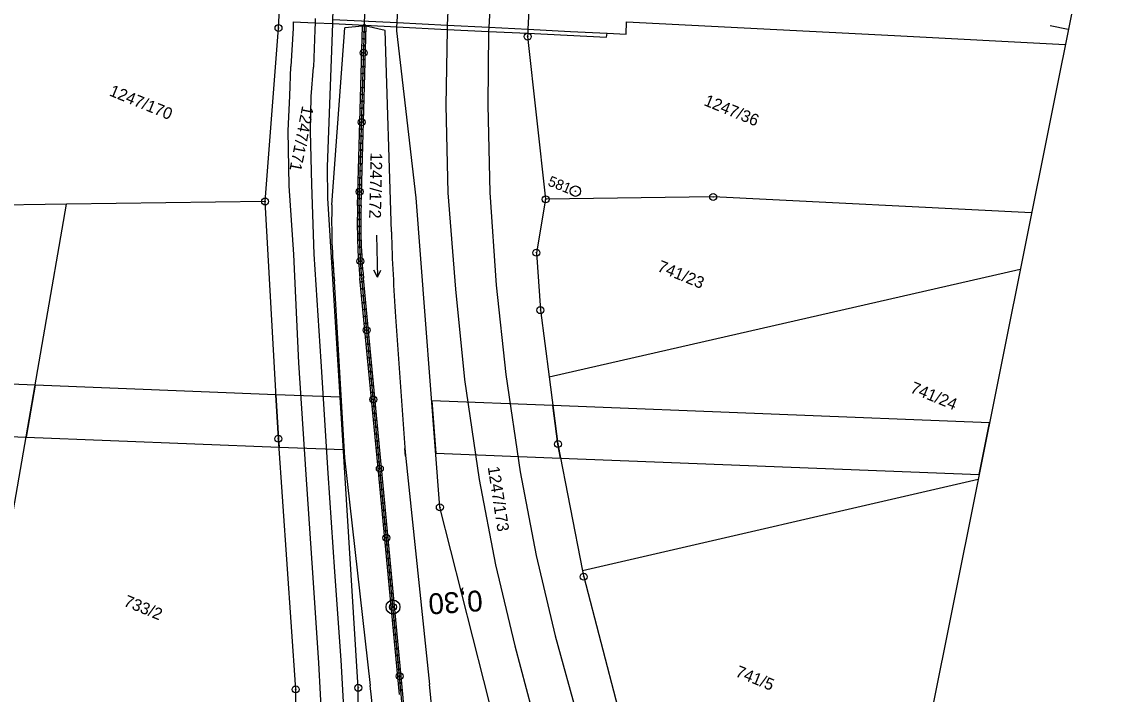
# Model space of a CAD drawing. Extents: x -548552 to -543113, y -1131925 to -1123599.
# Drawn here: x -548270.1 to -548113.9, y -1131608.6 to -1131511.8 of the extents above; entities that cross this region are included whole.
import ezdxf

# ---------------------------------------------------------------- set-up
doc = ezdxf.new("R2010")
doc.units = 0
for name, color, linetype in [('Hranice parcel', 7, 'Continuous'), ('HRANY', 7, 'Continuous'), ('Parcelní čísla', 7, 'Continuous'), ('Profile', 7, 'Continuous'), ('PROFILY NÁVRH', 7, 'Continuous'), ('STANIČENÍ', 7, 'Continuous'), ('Vnitřní kresba', 7, 'Continuous'), ('Věcná břemena k části', 7, 'Continuous'), ('Značky bodu BP', 7, 'Continuous'), ('Značky kultur', 7, 'Continuous')]:
    doc.layers.add(name, color=color, linetype=linetype)

msp = doc.modelspace()

# ---------------------------------------------------------------- linework, layer by layer
at = {"layer": 'Hranice parcel'}
for p, q in [((-548303.01, -1131764.5), (-548263.66, -1131538.1)), ((-548235.09, -1131537.7), (-548263.66, -1131538.1)), ((-548194.21, -1131562.95), (-548126.41, -1131547.46)), ((-548132.48, -1131577.73), (-548189.39, -1131590.86))]:
    msp.add_line(p, q, dxfattribs=at)
for points in [[(-548235.09, -1131537.7), (-548233.15, -1131512.75), (-548233.1, -1131511.72), (-548233.08, -1131511.1), (-548232.51, -1131498.11), (-548232.39, -1131495.12), (-548231.83, -1131482.17), (-548231.8, -1131481.54), (-548231.77, -1131480.98), (-548233.3, -1131461.02)], [(-548230.03, -1131690.42), (-548225.77, -1131661.91), (-548221.73, -1131631.47), (-548221.68, -1131607.69), (-548226.05, -1131537.24), (-548226.12, -1131532.7), (-548225.34, -1131512.11), (-548225.32, -1131511.49), (-548224.82, -1131498.49), (-548224.71, -1131495.5), (-548224.22, -1131482.55), (-548224.2, -1131481.92), (-548223.48, -1131462.99)], [(-548200.46, -1131619.13), (-548209.93, -1131581.71), (-548213.35, -1131537.18), (-548216.13, -1131513.15), (-548216.1, -1131512.58), (-548216.07, -1131511.96), (-548215.43, -1131498.96), (-548215.28, -1131495.96), (-548214.65, -1131483.02), (-548214.62, -1131482.39), (-548214.59, -1131481.78), (-548211.64, -1131465.36)], [(-548192.91, -1131469.12), (-548195.75, -1131482.73), (-548195.78, -1131483.32), (-548195.81, -1131483.95), (-548196.45, -1131496.88), (-548196.6, -1131499.9), (-548197.25, -1131512.91), (-548197.29, -1131513.5), (-548197.31, -1131513.97), (-548194.72, -1131537.39)], [(-548194.72, -1131537.39), (-548196.04, -1131545.08), (-548195.47, -1131553.34), (-548194.21, -1131562.95)], [(-548124.78, -1131539.33), (-548170.6, -1131537.05), (-548194.72, -1131537.39)], [(-548263.66, -1131538.1), (-548276.02, -1131538.26)], [(-548235.3, -1131689.45), (-548235.7, -1131679.19), (-548231.75, -1131651.03), (-548230.49, -1131631.04), (-548230.68, -1131607.92), (-548233.16, -1131571.84), (-548235.09, -1131537.7)], [(-548194.21, -1131562.95), (-548192.94, -1131572.62), (-548189.39, -1131590.86)], [(-548189.39, -1131590.86), (-548189.22, -1131591.71), (-548184.34, -1131610.54), (-548178.32, -1131629.02), (-548177.97, -1131629.89)]]:
    msp.add_lwpolyline(points, dxfattribs=at)
at = {"layer": 'HRANY'}
msp.add_lwpolyline([(-548217.79, -1131513.09), (-548220.54, -1131512.49), (-548221.04, -1131512.47), (-548223.63, -1131512.71)], dxfattribs=at)
at = {"layer": 'Profile'}
for p, q in [((-548113.88, -1131484.96), (-548132.71, -1131578.89)), ((-548119.49, -1131512.94), (-548122.08, -1131512.42)), ((-548132.71, -1131578.89), (-548155.82, -1131694.18))]:
    msp.add_line(p, q, dxfattribs=at)
at = {"layer": 'PROFILY NÁVRH'}
for p, q in [((-548221.77, -1131538.27), (-548221.04, -1131512.47)), ((-548221.27, -1131538.28), (-548220.54, -1131512.49)), ((-548225.46, -1131538.16), (-548223.63, -1131512.71)), ((-548216.91, -1131542.07), (-548217.79, -1131513.09)), ((-548225.34, -1131545.95), (-548223.65, -1131574.61)), ((-548218.83, -1131576.1), (-548221.43, -1131548.77)), ((-548218.33, -1131576.05), (-548220.93, -1131548.73)), ((-548216.3, -1131554.32), (-548214.92, -1131573.78)), ((-548223.65, -1131574.61), (-548219.95, -1131607.34)), ((-548214.92, -1131573.78), (-548211.41, -1131607.22)), ((-548215.73, -1131608.65), (-548218.83, -1131576.1)), ((-548215.24, -1131608.6), (-548218.33, -1131576.05))]:
    msp.add_line(p, q, dxfattribs=at)
msp.add_arc((-547913.41, -1131532.9), 303.64, 181.7314, 184.0456, dxfattribs=at)
for centre, major_axis, ratio, start_param, end_param in [((-548136.56, -1131540.71), (-83.16, -31.55), 0.999997, 5.892001, 6.015371), ((-548136.56, -1131540.71), (-79.71, -30.24), 0.999997, 5.892001, 6.015371), ((-548136.56, -1131540.71), (-79.24, -30.06), 0.999997, 5.892001, 6.015371), ((-548315.03, -1131618.09), (-5.5, 95.53), 0.999954, 4.484651, 4.767411), ((-548315.03, -1131618.09), (-5.99, 104.02), 0.999958, 4.47448, 4.759322), ((-548315.03, -1131618.09), (-5.76, 100.08), 0.999956, 4.479332, 4.749653)]:
    msp.add_ellipse(centre, major_axis=major_axis, ratio=ratio, start_param=start_param, end_param=end_param, dxfattribs=at)
at = {"layer": 'STANIČENÍ'}
for p, q in [((-548220.79, -1131512.48), (-548219.91, -1131481.79)), ((-548221.52, -1131538.28), (-548220.79, -1131512.48)), ((-548218.58, -1131576.07), (-548221.18, -1131548.75)), ((-548214.87, -1131574.33), (-548214.97, -1131573.25)), ((-548215.49, -1131608.62), (-548218.58, -1131576.07))]:
    msp.add_line(p, q, dxfattribs=at)
for centre, radius in [((-548220.78, -1131512.29), 0.1), ((-548220.81, -1131513.29), 0.1), ((-548220.87, -1131515.29), 0.1), ((-548220.84, -1131514.29), 0.1), ((-548220.89, -1131516.3), 0.5), ((-548220.92, -1131517.29), 0.1), ((-548220.89, -1131516.29), 0.1), ((-548220.95, -1131518.29), 0.1), ((-548221.01, -1131520.29), 0.1), ((-548220.98, -1131519.29), 0.1), ((-548221.04, -1131521.29), 0.1), ((-548221.09, -1131523.29), 0.1), ((-548221.07, -1131522.29), 0.1), ((-548221.12, -1131524.29), 0.1), ((-548221.18, -1131526.29), 0.5), ((-548221.18, -1131526.29), 0.1), ((-548221.15, -1131525.29), 0.1), ((-548221.24, -1131528.29), 0.1), ((-548221.21, -1131527.29), 0.1), ((-548221.27, -1131529.29), 0.1), ((-548221.32, -1131531.29), 0.1), ((-548221.3, -1131530.29), 0.1), ((-548221.35, -1131532.29), 0.1), ((-548221.41, -1131534.29), 0.1), ((-548221.38, -1131533.29), 0.1), ((-548221.47, -1131536.29), 0.5), ((-548221.44, -1131535.29), 0.1), ((-548221.5, -1131537.29), 0.1), ((-548221.47, -1131536.29), 0.1), ((-548221.52, -1131538.29), 0.1), ((-548221.56, -1131540.29), 0.1), ((-548221.55, -1131539.29), 0.1), ((-548221.56, -1131541.29), 0.1), ((-548221.54, -1131542.29), 0.1), ((-548221.52, -1131543.28), 0.1), ((-548221.48, -1131544.28), 0.1), ((-548221.44, -1131545.28), 0.1), ((-548221.38, -1131546.28), 0.5), ((-548221.38, -1131546.28), 0.1), ((-548221.3, -1131547.28), 0.1), ((-548221.22, -1131548.28), 0.1), ((-548221.13, -1131549.27), 0.1), ((-548221.03, -1131550.27), 0.1), ((-548220.94, -1131551.26), 0.1), ((-548220.84, -1131552.26), 0.1), ((-548220.75, -1131553.25), 0.1), ((-548220.65, -1131554.25), 0.1), ((-548220.46, -1131556.24), 0.5), ((-548220.56, -1131555.24), 0.1), ((-548220.47, -1131556.24), 0.1), ((-548220.37, -1131557.24), 0.1), ((-548220.28, -1131558.23), 0.1), ((-548220.18, -1131559.23), 0.1), ((-548220.09, -1131560.22), 0.1), ((-548219.99, -1131561.22), 0.1), ((-548219.9, -1131562.21), 0.1), ((-548219.8, -1131563.21), 0.1), ((-548219.71, -1131564.2), 0.1), ((-548219.52, -1131566.2), 0.5), ((-548219.61, -1131565.2), 0.1), ((-548219.52, -1131566.2), 0.1), ((-548219.42, -1131567.19), 0.1), ((-548219.33, -1131568.19), 0.1), ((-548219.23, -1131569.18), 0.1), ((-548219.14, -1131570.18), 0.1), ((-548219.05, -1131571.17), 0.1), ((-548218.95, -1131572.17), 0.1), ((-548218.86, -1131573.16), 0.1), ((-548218.76, -1131574.16), 0.1), ((-548218.67, -1131575.16), 0.1), ((-548218.57, -1131576.15), 0.5), ((-548218.57, -1131576.15), 0.1), ((-548218.48, -1131577.15), 0.1), ((-548218.38, -1131578.14), 0.1), ((-548218.29, -1131579.14), 0.1), ((-548218.19, -1131580.13), 0.1), ((-548218.1, -1131581.13), 0.1), ((-548218, -1131582.12), 0.1), ((-548217.91, -1131583.12), 0.1), ((-548217.82, -1131584.12), 0.1), ((-548217.63, -1131586.11), 0.5), ((-548217.72, -1131585.11), 0.1), ((-548217.63, -1131586.11), 0.1), ((-548217.53, -1131587.1), 0.1), ((-548217.44, -1131588.1), 0.1), ((-548217.34, -1131589.09), 0.1), ((-548217.25, -1131590.09), 0.1), ((-548217.15, -1131591.08), 0.1), ((-548217.06, -1131592.08), 0.1), ((-548216.96, -1131593.08), 0.1), ((-548216.68, -1131596.06), 1), ((-548216.87, -1131594.07), 0.1), ((-548216.77, -1131595.07), 0.1), ((-548216.68, -1131596.06), 0.5), ((-548216.68, -1131596.06), 0.1), ((-548216.58, -1131597.06), 0.1), ((-548216.49, -1131598.05), 0.1), ((-548216.4, -1131599.05), 0.1), ((-548216.3, -1131600.04), 0.1), ((-548216.21, -1131601.04), 0.1), ((-548216.11, -1131602.04), 0.1), ((-548216.02, -1131603.03), 0.1), ((-548215.92, -1131604.03), 0.1), ((-548215.73, -1131606.02), 0.5), ((-548215.83, -1131605.02), 0.1), ((-548215.73, -1131606.02), 0.1), ((-548215.64, -1131607.01), 0.1), ((-548215.54, -1131608.01), 0.1)]:
    msp.add_circle(centre, radius, dxfattribs=at)
for centre, major_axis, ratio, start_param, end_param in [((-548136.56, -1131540.71), (-79.47, -30.15), 0.999997, 5.892001, 6.015371), ((-548315.03, -1131618.09), (-5.75, 99.83), 0.999956, 4.479332, 4.749653)]:
    msp.add_ellipse(centre, major_axis=major_axis, ratio=ratio, start_param=start_param, end_param=end_param, dxfattribs=at)
at = {"layer": 'Vnitřní kresba'}
for p, q in [((-548208.21, -1131499.32), (-548208.87, -1131512.33)), ((-548202.15, -1131499.63), (-548202.87, -1131512.63)), ((-548231.02, -1131511.83), (-548227.89, -1131511.98)), ((-548227.88, -1131511.36), (-548227.89, -1131511.98)), ((-548227.89, -1131511.98), (-548225.34, -1131512.11)), ((-548225.34, -1131512.11), (-548216.1, -1131512.58)), ((-548225.32, -1131511.49), (-548216.07, -1131511.96)), ((-548216.1, -1131512.58), (-548208.9, -1131512.94)), ((-548216.07, -1131511.96), (-548208.87, -1131512.33)), ((-548208.87, -1131512.33), (-548208.9, -1131512.94)), ((-548208.87, -1131512.33), (-548202.87, -1131512.63)), ((-548208.9, -1131512.94), (-548209.05, -1131523.87)), ((-548208.9, -1131512.94), (-548202.91, -1131513.22)), ((-548202.91, -1131513.22), (-548203.02, -1131523.86)), ((-548202.87, -1131512.63), (-548202.91, -1131513.22)), ((-548202.91, -1131513.22), (-548197.29, -1131513.5)), ((-548202.87, -1131512.63), (-548197.25, -1131512.91)), ((-548197.29, -1131513.5), (-548185.95, -1131514.07)), ((-548185.95, -1131514.07), (-548185.87, -1131513.49))]:
    msp.add_line(p, q, dxfattribs=at)
for points in [[(-548231.02, -1131511.83), (-548231.05, -1131512.77), (-548231.36, -1131518.28)], [(-548227.89, -1131511.98), (-548227.93, -1131512.98), (-548228.11, -1131518.37)], [(-548185.87, -1131513.49), (-548183.13, -1131513.62), (-548183.08, -1131511.83)], [(-548183.08, -1131511.83), (-548144.51, -1131513.81), (-548119.92, -1131515.11)], [(-548197.25, -1131512.91), (-548191.15, -1131513.23), (-548185.87, -1131513.49)], [(-548230.23, -1131560.93), (-548230.95, -1131545.34), (-548231.64, -1131535.47), (-548231.74, -1131527.55), (-548231.53, -1131522.5), (-548231.36, -1131518.28)], [(-548227.03, -1131560.73), (-548228.02, -1131545.28), (-548228.37, -1131535.26), (-548228.53, -1131527.63), (-548228.43, -1131522.57), (-548228.11, -1131518.37)], [(-548209.05, -1131523.87), (-548208.79, -1131536.44), (-548207.69, -1131550.32), (-548206.4, -1131563.31)], [(-548203.02, -1131523.86), (-548202.72, -1131536.43), (-548201.82, -1131549.74), (-548200.42, -1131562.58), (-548198.36, -1131576.59)], [(-548226.85, -1131613.12), (-548227.33, -1131604.09), (-548228.23, -1131591.14), (-548229.15, -1131576.98), (-548230.23, -1131560.93)], [(-548223.6, -1131613.15), (-548224.14, -1131603.7), (-548225.04, -1131591), (-548226, -1131576.81), (-548227.03, -1131560.73)], [(-548206.4, -1131563.31), (-548204.28, -1131577.73), (-548201.93, -1131589.99), (-548199.15, -1131601.65), (-548195.86, -1131613.95), (-548192.31, -1131625.45), (-548188.27, -1131636.64), (-548183.53, -1131648.84), (-548178.54, -1131660.28)], [(-548198.36, -1131576.59), (-548196.06, -1131588.65), (-548193.33, -1131600.22), (-548190.04, -1131612.19), (-548186.55, -1131623.47), (-548182.76, -1131634.38), (-548177.94, -1131646.39), (-548172.95, -1131657.66)]]:
    msp.add_lwpolyline(points, dxfattribs=at)
at = {"layer": 'Věcná břemena k části'}
msp.add_line((-548132.33, -1131577), (-548130.84, -1131569.56), dxfattribs=at)
for points in [[(-548282.6, -1131571.08), (-548269.48, -1131571.6), (-548268.19, -1131564.14), (-548281.1, -1131563.63)], [(-548130.84, -1131569.56), (-548193.66, -1131567.08), (-548192.94, -1131572.62), (-548192.55, -1131574.63), (-548132.33, -1131577)]]:
    msp.add_lwpolyline(points, dxfattribs=at)
for points in [[(-548268.19, -1131564.14), (-548269.48, -1131571.6), (-548233.08, -1131573.04), (-548233.16, -1131571.84), (-548233.52, -1131565.51)], [(-548233.08, -1131573.04), (-548223.8, -1131573.4), (-548224.28, -1131565.87), (-548233.52, -1131565.51), (-548233.16, -1131571.84)], [(-548210.53, -1131573.92), (-548192.55, -1131574.63), (-548192.94, -1131572.62), (-548193.66, -1131567.08), (-548211.1, -1131566.39)]]:
    msp.add_lwpolyline(points, close=True, dxfattribs=at)
at = {"layer": 'Značky bodu BP'}
for centre, radius in [((-548233.15, -1131512.75), 0.5), ((-548233.15, -1131512.75), 0.0303), ((-548197.31, -1131513.97), 0.5), ((-548197.31, -1131513.97), 0.0303), ((-548190.43, -1131536.22), 0.75), ((-548235.09, -1131537.7), 0.5), ((-548194.72, -1131537.39), 0.5), ((-548194.72, -1131537.39), 0.0303), ((-548190.43, -1131536.22), 0.03), ((-548170.6, -1131537.05), 0.5), ((-548170.6, -1131537.05), 0.0303), ((-548235.09, -1131537.7), 0.0303), ((-548196.04, -1131545.08), 0.5), ((-548196.04, -1131545.08), 0.0303), ((-548195.47, -1131553.34), 0.5), ((-548195.47, -1131553.34), 0.0303), ((-548233.16, -1131571.84), 0.5), ((-548233.16, -1131571.84), 0.0303), ((-548192.94, -1131572.62), 0.5), ((-548192.94, -1131572.62), 0.0303), ((-548209.93, -1131581.71), 0.5), ((-548209.93, -1131581.71), 0.0303), ((-548189.22, -1131591.71), 0.5), ((-548189.22, -1131591.71), 0.0303), ((-548230.68, -1131607.92), 0.5), ((-548221.68, -1131607.69), 0.5), ((-548221.68, -1131607.69), 0.0303), ((-548230.68, -1131607.92), 0.0303)]:
    msp.add_circle(centre, radius, dxfattribs=at)
at = {"layer": 'Značky kultur'}
for p, q in [((-548219.03, -1131542.57), (-548218.91, -1131548.57)), ((-548218.91, -1131548.57), (-548219.43, -1131547.6)), ((-548218.91, -1131548.57), (-548218.43, -1131547.58))]:
    msp.add_line(p, q, dxfattribs=at)

# ---------------------------------------------------------------- texts
at = {"layer": 'Parcelní čísla'}
for s, rotation, p in [('1247/170', 337.7302, (-548257.63, -1131522.41)), ('1247/36', 337.7302, (-548172.05, -1131523.81)), ('1247/171', 258.7302, (-548229.73, -1131523.85)), ('1247/172', 268.7103, (-548219.9, -1131530.65)), ('741/23', 337.7302, (-548178.75, -1131547.67)), ('741/24', 337.7302, (-548142.36, -1131565.14)), ('1247/173', 278.7302, (-548203.05, -1131575.93)), ('733/2', 337.7302, (-548255.56, -1131595.85)), ('741/5', 337.7302, (-548167.52, -1131605.99))]:
    msp.add_text(s, height=1.7, rotation=rotation, dxfattribs=at).set_placement(p)
at = {"layer": 'STANIČENÍ'}
msp.add_text('0,30', height=3, rotation=183.78, dxfattribs=at).set_placement((-548203.88, -1131593.64))
at = {"layer": 'Značky bodu BP'}
msp.add_text('581', height=1.5, rotation=337.7302, dxfattribs=at).set_placement((-548194.51, -1131535.35))

doc.saveas('drawing.dxf')
